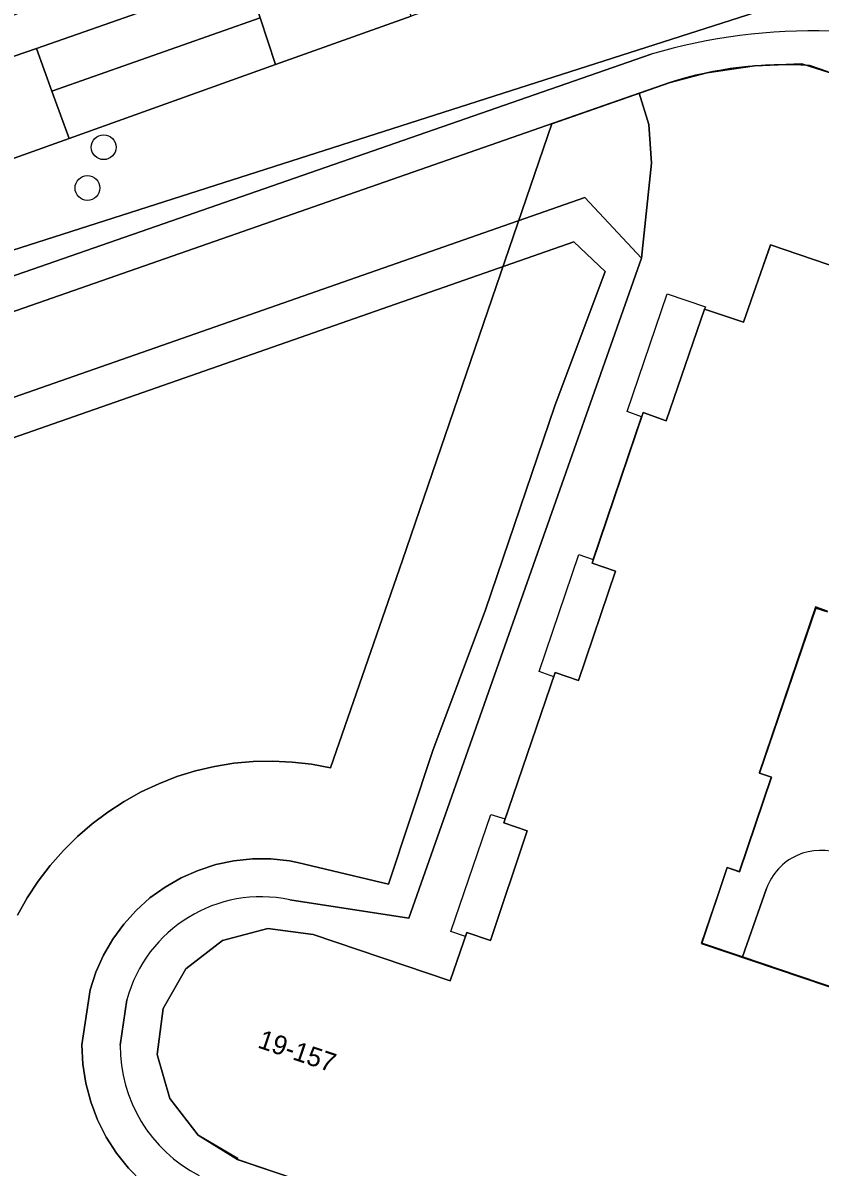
# Model space of a CAD drawing. Extents: x 124901 to 125496, y 515369 to 515789.
# Drawn here: x 125378 to 125419.8, y 515550.2 to 515610.2 of the extents above; entities that cross this region are included whole.
import ezdxf

# ---------------------------------------------------------------- set-up
doc = ezdxf.new("R2010")
doc.units = 0
for name, color, linetype in [('Berm', 7, 'Continuous'), ('Gebouw', 7, 'Continuous'), ('Inrit', 7, 'Continuous'), ('Onbegroeid terrein', 7, 'Continuous'), ('Parkeren', 7, 'Continuous'), ('Perceelsgrenzen', 7, 'Continuous'), ('Putten', 7, 'Continuous'), ('Scheiding', 7, 'Continuous'), ('Teksten', 7, 'Continuous'), ('Vegetatie', 7, 'Continuous'), ('Voetpad', 7, 'Continuous'), ('Water', 7, 'Continuous'), ('Wegen lokale weg', 7, 'Continuous')]:
    doc.layers.add(name, color=color, linetype=linetype)

msp = doc.modelspace()

# ---------------------------------------------------------------- linework, layer by layer
at = {"layer": 'Berm'}
for points in [[(125410.926, 515602.835), (125410.786, 515604.876), (125410.291, 515606.52), (125362.019, 515589.66), (125361.874, 515589.581)], [(125371.825, 515588.577), (125407.43, 515601.037), (125410.404, 515597.859), (125410.926, 515602.835)]]:
    msp.add_lwpolyline(points, dxfattribs=at)
at = {"layer": 'Gebouw'}
for points in [[(125426.916, 515595.234), (125417.181, 515598.559), (125415.765, 515594.498), (125413.713, 515595.173), (125411.693, 515589.327), (125410.498, 515589.762), (125407.815, 515581.844), (125409.046, 515581.427), (125407.1, 515575.688), (125405.869, 515576.105), (125403.18, 515568.221), (125404.411, 515567.804), (125402.478, 515562.05), (125401.247, 515562.467), (125400.377, 515559.922), (125393.188, 515562.359), (125390.799, 515562.67), (125388.423, 515562.046), (125386.495, 515560.566), (125385.31, 515558.47), (125385.006, 515556.063), (125385.658, 515553.744), (125387.143, 515551.829), (125389.218, 515550.556), (125396.379, 515548.119)], [(125451.959, 515548.886), (125415.703, 515561.183), (125413.564, 515561.909), (125414.906, 515565.867), (125415.547, 515565.65), (125417.222, 515570.611), (125416.598, 515570.823), (125419.556, 515579.495), (125420.172, 515579.297)]]:
    msp.add_lwpolyline(points, dxfattribs=at)
at = {"layer": 'Inrit'}
for points in [[(125389.667, 515612.721), (125390.406, 515610.469), (125391.211, 515608.016), (125398.324, 515610.559), (125397.585, 515612.935), (125396.869, 515615.238)], [(125378.669, 515608.861), (125371.508, 515606.42), (125372.3, 515604.105), (125373.169, 515601.564), (125380.382, 515604.143), (125379.481, 515606.624)]]:
    msp.add_lwpolyline(points, close=True, dxfattribs=at)
at = {"layer": 'Onbegroeid terrein'}
for points in [[(125425.786, 515604.912), (125425.621, 515604.992), (125420.143, 515607.655), (125419.23, 515607.963)], [(125411.895, 515607.08), (125410.291, 515606.52), (125410.786, 515604.876), (125410.926, 515602.835), (125410.404, 515597.859), (125398.205, 515563.214), (125391.956, 515564.185)], [(125396.379, 515548.119), (125389.218, 515550.556), (125387.143, 515551.829), (125385.658, 515553.744), (125385.006, 515556.063), (125385.31, 515558.47), (125386.495, 515560.566), (125388.423, 515562.046), (125390.799, 515562.67), (125393.188, 515562.359), (125400.377, 515559.922), (125401.247, 515562.467), (125402.478, 515562.05), (125404.411, 515567.804), (125403.18, 515568.221), (125405.869, 515576.105), (125407.1, 515575.688), (125409.046, 515581.427), (125407.815, 515581.844), (125410.498, 515589.762), (125411.693, 515589.327), (125413.713, 515595.173), (125415.765, 515594.498), (125417.181, 515598.559), (125426.916, 515595.234)], [(125420.172, 515579.297), (125419.556, 515579.495), (125416.598, 515570.823), (125417.222, 515570.611), (125415.547, 515565.65), (125414.906, 515565.867), (125413.564, 515561.909), (125415.703, 515561.183), (125416.968, 515564.771)], [(125416.968, 515564.771), (125415.703, 515561.183), (125451.959, 515548.886), (125449.741, 515542.307), (125451.927, 515541.579), (125450.672, 515537.819), (125444.793, 515539.793)], [(125383.412, 515558.936), (125383.055, 515556.559)]]:
    msp.add_lwpolyline(points, dxfattribs=at)
for centre, radius, start, end in [((125417.905, 515588.059), 19.948, 86.19283, 107.53584), ((125419.797, 515563.775), 2.999, 67.91499, 160.60793), ((125419.797, 515563.775), 2.999, 67.91499, 160.60793), ((125390.465, 515557.034), 7.305, 78.22171, 164.9072), ((125390.724, 515556.513), 7.669, 179.65903, 242.59492)]:
    msp.add_arc(centre, radius, start, end, dxfattribs=at)
at = {"layer": 'Parkeren'}
msp.add_lwpolyline([(125379.481, 515606.624), (125380.382, 515604.143), (125391.211, 515608.016), (125390.406, 515610.469)], close=True, dxfattribs=at)
at = {"layer": 'Perceelsgrenzen'}
for points in [[(125316.445, 515610.498), (125321.38, 515607.963), (125324.515, 515606.531), (125328.594, 515604.73), (125332.608, 515602.764), (125336.73, 515600.825), (125340.526, 515598.575), (125345.025, 515596.601), (125349.739, 515594.219), (125350.982, 515593.372), (125351.229, 515592.881), (125352.068, 515590.151), (125423.088, 515612.915)], [(125423.088, 515612.915), (125352.068, 515590.151)], [(125420.253, 515607.597), (125418.809, 515608.056), (125416.343, 515607.945), (125413.837, 515607.575), (125411.909, 515607.069), (125405.695, 515604.903), (125397.871, 515582), (125394.097, 515571.102), (125393.093, 515571.292), (125392.077, 515571.411), (125391.056, 515571.46), (125390.034, 515571.437), (125389.017, 515571.344), (125388.008, 515571.18), (125387.012, 515570.946), (125386.036, 515570.644), (125385.083, 515570.274), (125384.158, 515569.84), (125383.265, 515569.342), (125382.409, 515568.783), (125381.594, 515568.166), (125380.824, 515567.494), (125380.08, 515566.763), (125379.39, 515565.981), (125378.757, 515565.152), (125378.185, 515564.28), (125377.676, 515563.369)], [(125377.676, 515563.369), (125378.185, 515564.28), (125378.757, 515565.152), (125379.39, 515565.981), (125380.08, 515566.763), (125380.824, 515567.494), (125381.594, 515568.166), (125382.409, 515568.783), (125383.265, 515569.342), (125384.158, 515569.84), (125385.083, 515570.274), (125386.036, 515570.644), (125387.012, 515570.946), (125388.008, 515571.18), (125389.017, 515571.344), (125390.034, 515571.437), (125391.056, 515571.46), (125392.077, 515571.411), (125393.093, 515571.292), (125394.097, 515571.102), (125397.871, 515582), (125405.695, 515604.903), (125411.909, 515607.069), (125413.837, 515607.575), (125416.343, 515607.945), (125418.809, 515608.056), (125420.253, 515607.597)], [(125394.883, 515548.628), (125389.213, 515550.531), (125389.236, 515550.597), (125387.143, 515551.829), (125385.658, 515553.744), (125385.006, 515556.063), (125385.31, 515558.47), (125386.495, 515560.566), (125388.423, 515562.046), (125390.799, 515562.67), (125393.198, 515562.359), (125400.377, 515559.922), (125401.173, 515562.249), (125400.4, 515562.516), (125402.496, 515568.661), (125403.247, 515568.428), (125405.799, 515575.89), (125405.036, 515576.155), (125407.121, 515582.303), (125407.879, 515582.033), (125410.415, 515589.536), (125409.659, 515589.806), (125411.754, 515595.992), (125413.761, 515595.308), (125413.713, 515595.173), (125415.765, 515594.498), (125417.192, 515598.56), (125425.578, 515595.707)], [(125394.883, 515548.628), (125389.213, 515550.531), (125389.236, 515550.597), (125387.143, 515551.829), (125385.658, 515553.744), (125385.006, 515556.063), (125385.31, 515558.47), (125386.495, 515560.566), (125388.423, 515562.046), (125390.799, 515562.67), (125393.198, 515562.359), (125400.377, 515559.922), (125401.173, 515562.249), (125400.4, 515562.516), (125402.496, 515568.661), (125403.247, 515568.428), (125405.799, 515575.89), (125405.036, 515576.155), (125407.121, 515582.303), (125407.879, 515582.033), (125410.415, 515589.536), (125409.659, 515589.806), (125411.754, 515595.992), (125413.761, 515595.308), (125413.713, 515595.173), (125415.765, 515594.498), (125417.192, 515598.56), (125425.578, 515595.707)], [(125420.171, 515579.334), (125419.536, 515579.55), (125416.582, 515570.846), (125417.217, 515570.63), (125415.532, 515565.662), (125414.896, 515565.877), (125413.545, 515561.895), (125451.956, 515548.9)], [(125420.171, 515579.334), (125419.536, 515579.55), (125416.582, 515570.846), (125417.217, 515570.63), (125415.532, 515565.662), (125414.896, 515565.877), (125413.545, 515561.895), (125451.956, 515548.9)]]:
    msp.add_lwpolyline(points, dxfattribs=at)
at = {"layer": 'Putten'}
for centre in [(125382.19, 515603.68), (125381.34, 515601.54)]:
    msp.add_circle(centre, 0.65, dxfattribs=at)
at = {"layer": 'Scheiding'}
for points in [[(125406.86, 515598.719), (125372.716, 515586.786)], [(125392.364, 515566.143), (125397.136, 515564.993), (125399.455, 515572.02), (125402.215, 515579.407), (125405.856, 515590.098), (125408.5, 515597.16), (125406.86, 515598.719)], [(125381.481, 515559.457), (125381.784, 515560.383), (125382.181, 515561.272), (125382.67, 515562.115), (125383.243, 515562.902), (125383.896, 515563.624), (125384.621, 515564.275), (125385.41, 515564.846), (125386.254, 515565.332), (125387.145, 515565.726), (125388.072, 515566.026), (125389.025, 515566.227), (125389.994, 515566.327), (125390.968, 515566.325), (125391.936, 515566.222), (125392.364, 515566.143)], [(125381.481, 515559.457), (125381.055, 515556.571)], [(125381.055, 515556.571), (125381.102, 515555.56), (125381.254, 515554.56), (125381.51, 515553.581), (125381.867, 515552.634), (125382.321, 515551.729), (125382.867, 515550.877), (125383.499, 515550.087), (125384.21, 515549.367), (125384.993, 515548.725), (125385.838, 515548.169), (125386.399, 515547.865)]]:
    msp.add_lwpolyline(points, dxfattribs=at)
at = {"layer": 'Vegetatie'}
msp.add_lwpolyline([(125390.406, 515610.469), (125389.667, 515612.721), (125378.669, 515608.861), (125379.481, 515606.624)], close=True, dxfattribs=at)
at = {"layer": 'Voetpad'}
for points in [[(125392.301, 515615.845), (125375.169, 515609.812), (125356.759, 515603.471), (125346.892, 515600.023), (125346.692, 515597.835), (125355.984, 515601.012), (125357.522, 515596.351), (125359.301, 515596.727), (125359.425, 515596.766), (125357.695, 515601.597), (125360.459, 515602.535), (125371.508, 515606.42), (125378.669, 515608.861), (125389.667, 515612.721)], [(125410.908, 515608.56), (125361.761, 515591.467)], [(125419.23, 515607.963), (125420.143, 515607.655), (125425.621, 515604.992), (125425.786, 515604.912), (125434.345, 515600.727), (125435.364, 515600.229), (125469.598, 515583.803), (125469.653, 515583.776), (125473.811, 515581.782)], [(125361.28, 515591.231), (125361.874, 515589.581), (125362.019, 515589.66), (125410.291, 515606.52), (125411.895, 515607.08)]]:
    msp.add_lwpolyline(points, dxfattribs=at)
for centre, radius, start, end in [((125419.463, 515579.455), 30.336, 88.37675, 106.37937), ((125417.905, 515588.059), 19.948, 86.19283, 107.53584)]:
    msp.add_arc(centre, radius, start, end, dxfattribs=at)
at = {"layer": 'Water'}
for points in [[(125391.956, 515564.185), (125398.205, 515563.214), (125410.404, 515597.859), (125407.43, 515601.037), (125371.825, 515588.577)], [(125383.499, 515550.087), (125382.867, 515550.877), (125382.321, 515551.729), (125381.867, 515552.634), (125381.51, 515553.581), (125381.254, 515554.56), (125381.102, 515555.56), (125381.055, 515556.571), (125381.481, 515559.457), (125381.784, 515560.383), (125382.181, 515561.272), (125382.67, 515562.115), (125383.243, 515562.902), (125383.896, 515563.624), (125384.621, 515564.275), (125385.41, 515564.846), (125386.255, 515565.332), (125387.145, 515565.726), (125388.072, 515566.026), (125389.025, 515566.227), (125389.994, 515566.327), (125390.968, 515566.325), (125391.936, 515566.222), (125392.364, 515566.143), (125397.136, 515564.993), (125399.455, 515572.02), (125402.215, 515579.407), (125405.856, 515590.098), (125408.5, 515597.16), (125406.86, 515598.719), (125372.716, 515586.786)], [(125372.716, 515586.786), (125406.86, 515598.719), (125408.5, 515597.16), (125405.856, 515590.098), (125402.215, 515579.407), (125399.455, 515572.02), (125397.136, 515564.993), (125392.364, 515566.143), (125391.936, 515566.222), (125390.968, 515566.325), (125389.994, 515566.327), (125389.025, 515566.227), (125388.072, 515566.026), (125387.145, 515565.726), (125386.255, 515565.332), (125385.41, 515564.846), (125384.621, 515564.275), (125383.896, 515563.624), (125383.243, 515562.902), (125382.67, 515562.115), (125382.181, 515561.272), (125381.784, 515560.383), (125381.481, 515559.457), (125381.055, 515556.571), (125381.102, 515555.56), (125381.254, 515554.56), (125381.51, 515553.581), (125381.867, 515552.634), (125382.321, 515551.729), (125382.867, 515550.877), (125383.499, 515550.087)], [(125383.055, 515556.559), (125383.412, 515558.936)]]:
    msp.add_lwpolyline(points, dxfattribs=at)
for centre, radius, start, end in [((125390.465, 515557.034), 7.305, 78.22171, 164.9072), ((125390.724, 515556.513), 7.669, 179.65903, 242.59492)]:
    msp.add_arc(centre, radius, start, end, dxfattribs=at)
at = {"layer": 'Wegen lokale weg'}
for points in [[(125416.988, 515615.988), (125416.656, 515615.975), (125413.775, 515615.518), (125409.531, 515614.567), (125398.324, 515610.559), (125391.211, 515608.016), (125380.382, 515604.143), (125373.169, 515601.564), (125362.177, 515597.633), (125359.425, 515596.766), (125361.28, 515591.231)], [(125361.761, 515591.467), (125410.908, 515608.56)]]:
    msp.add_lwpolyline(points, dxfattribs=at)
msp.add_arc((125419.463, 515579.455), 30.336, 88.37675, 106.37937, dxfattribs=at)

# ---------------------------------------------------------------- texts
at = {"layer": 'Teksten'}
msp.add_text('19-157', height=1, rotation=341.3, dxfattribs=at).set_placement((125390.219, 515556.44))

doc.saveas('drawing.dxf')
